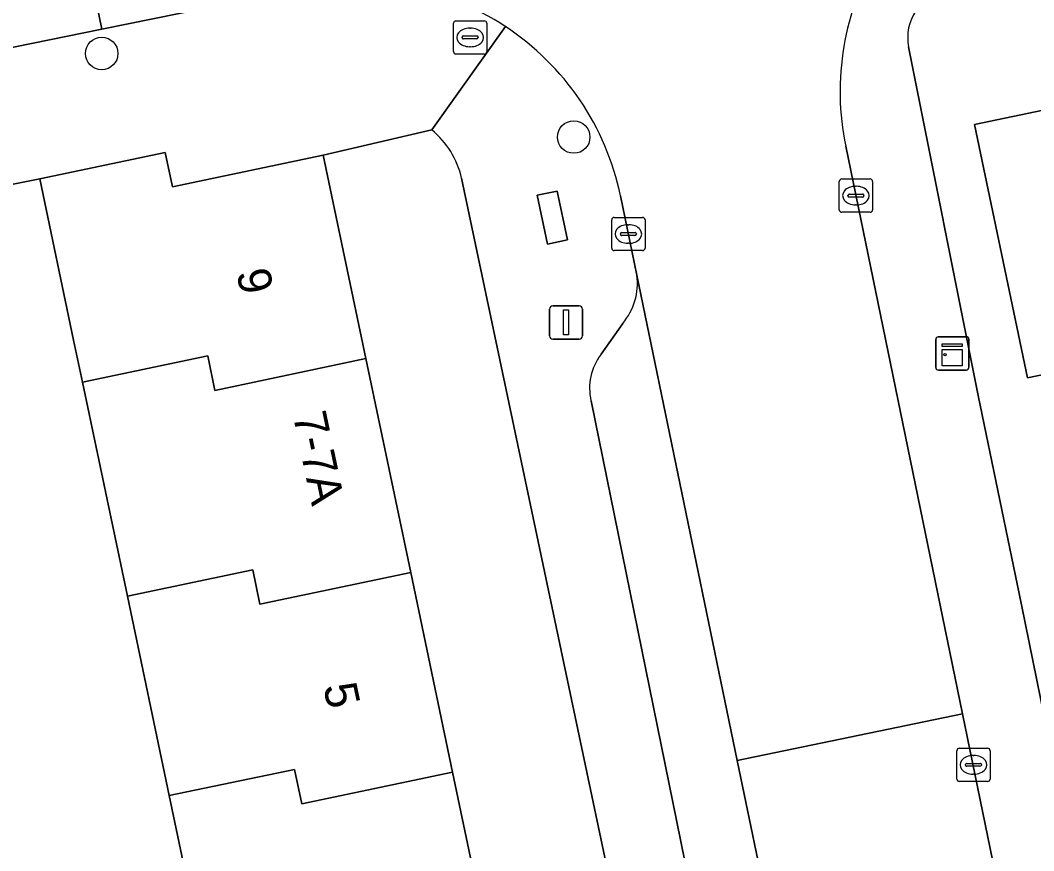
# Model space of a CAD drawing. Extents: x 162989 to 165008, y 383432 to 384338.
# Drawn here: x 164007.32 to 164037.81, y 384128.72 to 384153.7 of the extents above; entities that cross this region are included whole.
import ezdxf

# ---------------------------------------------------------------- set-up
doc = ezdxf.new("R2010")
doc.units = 0
for name, color, linetype in [('IMGEO_Boom', 7, 'Continuous'), ('IMGEO_Brandkraan', 7, 'Continuous'), ('IMGEO_Erf', 7, 'Continuous'), ('IMGEO_Kast', 7, 'Continuous'), ('IMGEO_Kolk', 7, 'Continuous'), ('IMGEO_Lichtmast', 7, 'Continuous'), ('IMGEO_Muur', 7, 'Continuous'), ('IMGEO_Pand', 7, 'Continuous'), ('IMGEO_Pand_nummerreeks', 7, 'Continuous'), ('IMGEO_Parkeervlak_open', 7, 'Continuous'), ('IMGEO_Rijbaan_lokaal_gesloten', 7, 'Continuous'), ('IMGEO_Rijbaan_lokaal_open', 7, 'Continuous'), ('IMGEO_Terreindeel_gesloten', 7, 'Continuous'), ('IMGEO_Voetpad_open', 7, 'Continuous')]:
    doc.layers.add(name, color=color, linetype=linetype)

msp = doc.modelspace()

# ---------------------------------------------------------------- linework, layer by layer
at = {"layer": 'IMGEO_Boom'}
for centre in [(164009.767, 384152.704), (164023.967, 384150.191)]:
    msp.add_circle(centre, 0.489, dxfattribs=at)
at = {"layer": 'IMGEO_Brandkraan'}
for p, q in [((164020.35, 384152.761), (164020.35, 384153.613)), ((164020.425, 384153.687), (164021.277, 384153.687)), ((164021.351, 384153.613), (164021.351, 384152.761)), ((164020.838, 384153.467), (164020.863, 384153.467)), ((164020.609, 384153.181), (164020.609, 384153.193)), ((164021.047, 384153.144), (164020.649, 384153.144)), ((164020.652, 384153.23), (164021.05, 384153.23)), ((164021.093, 384153.193), (164021.093, 384153.181)), ((164020.861, 384152.907), (164020.836, 384152.907)), ((164021.277, 384152.687), (164020.425, 384152.687))]:
    msp.add_line(p, q, dxfattribs=at)
for points in [[(164020.35, 384152.761), (164020.35, 384153.613)], [(164020.425, 384153.687), (164021.277, 384153.687)], [(164021.351, 384153.613), (164021.351, 384152.761)], [(164021.277, 384152.687), (164020.425, 384152.687)]]:
    msp.add_lwpolyline(points, dxfattribs=at)
for centre, radius, start, end in [((164020.427, 384153.611), 0.0765, 91.552, 178.448), ((164020.427, 384153.611), 0.0765, 91.552, 178.448), ((164021.275, 384153.611), 0.0765, 1.552, 88.448), ((164021.275, 384153.611), 0.0765, 1.552, 88.448), ((164020.649, 384153.19), 0.0403, 85.8775, 175.7526), ((164020.646, 384153.18), 0.0366, 178.938, 274.7102), ((164021.05, 384153.187), 0.043, 264.8664, 352.4533), ((164021.054, 384153.192), 0.0386, 1.7309, 96.639), ((164020.427, 384152.763), 0.0765, 181.552, 268.448), ((164020.427, 384152.763), 0.0765, 181.552, 268.448), ((164021.275, 384152.763), 0.0765, 271.552, 358.448), ((164021.275, 384152.763), 0.0765, 271.552, 358.448)]:
    msp.add_arc(centre, radius, start, end, dxfattribs=at)
for centre, major_axis, ratio, start_param, end_param in [((164020.837, 384153.187), (-0.387, 0.002), 0.722429, 4.712389, 7.853982), ((164020.862, 384153.187), (-0.39, 0.002), 0.717154, 1.570796, 4.712389)]:
    msp.add_ellipse(centre, major_axis=major_axis, ratio=ratio, start_param=start_param, end_param=end_param, dxfattribs=at)
at = {"layer": 'IMGEO_Erf'}
for points in [[(164034.043, 384152.9), (164036.135, 384142.418), (164037.434, 384136.117), (164041.007, 384118.587), (164041.87, 384118.763), (164042.404, 384118.872), (164041.526, 384123.17), (164050.28, 384124.959), (164051.105, 384120.919), (164051.158, 384120.661), (164056.588, 384122.039), (164056.003, 384124.847), (164060.842, 384126.009), (164061.512, 384123.221), (164109.536, 384134.694), (164108.928, 384137.405)], [(164019.701, 384150.405), (164016.428, 384149.643), (164017.712, 384143.525), (164019.063, 384137.091), (164020.322, 384131.09), (164021.685, 384124.597), (164022.963, 384118.507), (164018.07, 384117.48), (164017.907, 384117.446), (164017.705, 384118.409), (164014.454, 384117.726), (164013.161, 384123.887)], [(164013.161, 384123.887), (164011.798, 384130.38), (164010.539, 384136.381), (164009.189, 384142.815), (164008.923, 384144.081), (164007.904, 384148.934), (164000, 384147.347), (163999.101, 384147.166), (164000, 384142.893), (164000.229, 384141.803), (163997.626, 384141.255), (163997.801, 384140.423), (163998.042, 384139.279), (164000.645, 384139.827), (164001.757, 384134.541), (164002.827, 384129.454), (164000.224, 384128.906), (164000.415, 384127.995)], [(164027.323, 384117.074), (164020.594, 384148.951)]]:
    msp.add_lwpolyline(points, dxfattribs=at)
msp.add_lwpolyline([(164044.525, 384141.974), (164041.875, 384141.422), (164041.394, 384143.733), (164037.615, 384142.946), (164036.029, 384150.572), (164042.458, 384151.91)], close=True, dxfattribs=at)
for centre, radius, start, end in [((164035.46, 384153.184), 1.446, 101.5068, 191.3466), ((164017.992, 384148.354), 2.669, 12.9149, 50.199)]:
    msp.add_arc(centre, radius, start, end, dxfattribs=at)
at = {"layer": 'IMGEO_Kast'}
for p, q in [((164034.933, 384144.183), (164035.774, 384144.183)), ((164035.774, 384144.183), (164034.933, 384144.183)), ((164034.858, 384143.258), (164034.858, 384144.099)), ((164034.858, 384144.099), (164034.858, 384143.258)), ((164035.858, 384144.108), (164035.858, 384143.267)), ((164035.858, 384143.267), (164035.858, 384144.108)), ((164035.783, 384143.183), (164034.942, 384143.183)), ((164034.942, 384143.183), (164035.783, 384143.183))]:
    msp.add_line(p, q, dxfattribs=at)
for points in [[(164035.053, 384143.973), (164035.653, 384143.973), (164035.653, 384143.888), (164035.053, 384143.888), (164035.053, 384143.973)], [(164035.053, 384143.798), (164035.653, 384143.798), (164035.653, 384143.309), (164035.053, 384143.309), (164035.053, 384143.798)]]:
    msp.add_lwpolyline(points, dxfattribs=at)
msp.add_circle((164035.137, 384143.647), 0.0377, dxfattribs=at)
for centre, start, end in [((164034.936, 384144.105), 92.4484, 184.2845), ((164034.936, 384144.105), 92.4484, 184.2845), ((164035.78, 384144.105), 2.4484, 94.2845), ((164035.78, 384144.105), 2.4484, 94.2845), ((164034.936, 384143.261), 182.4484, 274.2845), ((164034.936, 384143.261), 182.4484, 274.2845), ((164035.78, 384143.261), 272.4484, 4.2845), ((164035.78, 384143.261), 272.4484, 4.2845)]:
    msp.add_arc(centre, 0.0779, start, end, dxfattribs=at)
at = {"layer": 'IMGEO_Kolk'}
for p, q in [((164031.956, 384148.003), (164031.956, 384148.855)), ((164032.031, 384148.929), (164032.883, 384148.929)), ((164032.957, 384148.855), (164032.957, 384148.003)), ((164032.215, 384148.423), (164032.215, 384148.435)), ((164032.258, 384148.472), (164032.656, 384148.472)), ((164032.444, 384148.709), (164032.469, 384148.709)), ((164032.699, 384148.435), (164032.699, 384148.423)), ((164032.653, 384148.386), (164032.255, 384148.386)), ((164032.467, 384148.149), (164032.442, 384148.149)), ((164032.883, 384147.929), (164032.031, 384147.929)), ((164025.111, 384146.848), (164025.111, 384147.7)), ((164025.186, 384147.774), (164026.038, 384147.774)), ((164025.599, 384147.554), (164025.624, 384147.554)), ((164026.112, 384147.7), (164026.112, 384146.848)), ((164025.37, 384147.268), (164025.37, 384147.28)), ((164025.808, 384147.231), (164025.41, 384147.231)), ((164025.413, 384147.317), (164025.811, 384147.317)), ((164025.854, 384147.28), (164025.854, 384147.268)), ((164025.622, 384146.994), (164025.597, 384146.994)), ((164026.038, 384146.774), (164025.186, 384146.774)), ((164035.492, 384130.881), (164035.492, 384131.733)), ((164035.567, 384131.807), (164036.419, 384131.807)), ((164036.493, 384131.733), (164036.493, 384130.881)), ((164035.794, 384131.35), (164036.192, 384131.35)), ((164035.98, 384131.587), (164036.005, 384131.587)), ((164035.751, 384131.301), (164035.751, 384131.313)), ((164036.189, 384131.264), (164035.791, 384131.264)), ((164036.235, 384131.313), (164036.235, 384131.301)), ((164036.419, 384130.807), (164035.567, 384130.807)), ((164036.003, 384131.027), (164035.978, 384131.027))]:
    msp.add_line(p, q, dxfattribs=at)
for points in [[(164031.956, 384148.003), (164031.956, 384148.855)], [(164032.031, 384148.929), (164032.883, 384148.929)], [(164032.957, 384148.855), (164032.957, 384148.003)], [(164032.883, 384147.929), (164032.031, 384147.929)], [(164025.111, 384146.848), (164025.111, 384147.7)], [(164025.186, 384147.774), (164026.038, 384147.774)], [(164026.112, 384147.7), (164026.112, 384146.848)], [(164026.038, 384146.774), (164025.186, 384146.774)], [(164035.492, 384130.881), (164035.492, 384131.733)], [(164035.567, 384131.807), (164036.419, 384131.807)], [(164036.493, 384131.733), (164036.493, 384130.881)], [(164036.419, 384130.807), (164035.567, 384130.807)]]:
    msp.add_lwpolyline(points, dxfattribs=at)
for centre, radius, start, end in [((164032.033, 384148.853), 0.0765, 91.552, 178.448), ((164032.033, 384148.853), 0.0765, 91.552, 178.448), ((164032.881, 384148.853), 0.0765, 1.552, 88.448), ((164032.881, 384148.853), 0.0765, 1.552, 88.448), ((164032.255, 384148.432), 0.0403, 85.8775, 175.7526), ((164032.252, 384148.422), 0.0366, 178.938, 274.7102), ((164032.656, 384148.429), 0.043, 264.8664, 352.4533), ((164032.66, 384148.434), 0.0386, 1.7309, 96.639), ((164032.033, 384148.005), 0.0765, 181.552, 268.448), ((164032.033, 384148.005), 0.0765, 181.552, 268.448), ((164032.881, 384148.005), 0.0765, 271.552, 358.448), ((164032.881, 384148.005), 0.0765, 271.552, 358.448), ((164025.188, 384147.698), 0.0765, 91.552, 178.448), ((164025.188, 384147.698), 0.0765, 91.552, 178.448), ((164026.036, 384147.698), 0.0765, 1.552, 88.448), ((164026.036, 384147.698), 0.0765, 1.552, 88.448), ((164025.41, 384147.277), 0.0403, 85.8775, 175.7526), ((164025.407, 384147.267), 0.0366, 178.938, 274.7102), ((164025.811, 384147.274), 0.043, 264.8664, 352.4533), ((164025.815, 384147.279), 0.0386, 1.7309, 96.639), ((164025.188, 384146.85), 0.0765, 181.552, 268.448), ((164025.188, 384146.85), 0.0765, 181.552, 268.448), ((164026.036, 384146.85), 0.0765, 271.552, 358.448), ((164026.036, 384146.85), 0.0765, 271.552, 358.448), ((164035.569, 384131.731), 0.0765, 91.552, 178.448), ((164035.569, 384131.731), 0.0765, 91.552, 178.448), ((164036.417, 384131.731), 0.0765, 1.552, 88.448), ((164036.417, 384131.731), 0.0765, 1.552, 88.448), ((164035.791, 384131.31), 0.0403, 85.8775, 175.7526), ((164036.196, 384131.312), 0.0386, 1.7309, 96.639), ((164035.788, 384131.3), 0.0366, 178.938, 274.7102), ((164036.192, 384131.307), 0.043, 264.8664, 352.4533), ((164035.569, 384130.883), 0.0765, 181.552, 268.448), ((164035.569, 384130.883), 0.0765, 181.552, 268.448), ((164036.417, 384130.883), 0.0765, 271.552, 358.448), ((164036.417, 384130.883), 0.0765, 271.552, 358.448)]:
    msp.add_arc(centre, radius, start, end, dxfattribs=at)
for centre, major_axis, ratio, start_param, end_param in [((164032.443, 384148.429), (-0.387, 0.002), 0.722429, 4.712389, 7.853982), ((164032.468, 384148.429), (-0.39, 0.002), 0.717154, 1.570796, 4.712389), ((164025.598, 384147.274), (-0.387, 0.002), 0.722429, 4.712389, 7.853982), ((164025.623, 384147.274), (-0.39, 0.002), 0.717154, 1.570796, 4.712389), ((164035.979, 384131.307), (-0.387, 0.002), 0.722429, 4.712389, 7.853982), ((164036.004, 384131.307), (-0.39, 0.002), 0.717154, 1.570796, 4.712389)]:
    msp.add_ellipse(centre, major_axis=major_axis, ratio=ratio, start_param=start_param, end_param=end_param, dxfattribs=at)
at = {"layer": 'IMGEO_Lichtmast'}
for p, q in [((164023.338, 384145.114), (164024.128, 384145.114)), ((164024.128, 384145.114), (164023.338, 384145.114)), ((164023.238, 384144.214), (164023.238, 384145.014)), ((164023.238, 384145.014), (164023.238, 384144.214)), ((164024.228, 384145.014), (164024.228, 384144.214)), ((164024.228, 384144.214), (164024.228, 384145.014)), ((164024.128, 384144.114), (164023.338, 384144.114)), ((164023.338, 384144.114), (164024.128, 384144.114))]:
    msp.add_line(p, q, dxfattribs=at)
msp.add_lwpolyline([(164023.658, 384144.989), (164023.808, 384144.989), (164023.808, 384144.239), (164023.658, 384144.239), (164023.658, 384144.989)], dxfattribs=at)
for centre, start, end in [((164023.338, 384145.014), 90, 180), ((164023.338, 384145.014), 90, 180), ((164024.128, 384145.014), 0, 90), ((164024.128, 384145.014), 360, 90), ((164023.338, 384144.214), 180, 270), ((164023.338, 384144.214), 180, 270), ((164024.128, 384144.214), 270, 0), ((164024.128, 384144.214), 270, 0)]:
    msp.add_arc(centre, 0.1, start, end, dxfattribs=at)
at = {"layer": 'IMGEO_Muur'}
msp.add_lwpolyline([(164037.434, 384136.117), (164036.135, 384142.418)], dxfattribs=at)
at = {"layer": 'IMGEO_Pand'}
for points in [[(164044.525, 384141.974), (164042.458, 384151.91), (164036.029, 384150.572), (164037.615, 384142.946), (164041.394, 384143.733), (164041.875, 384141.422)], [(164017.712, 384143.525), (164016.428, 384149.643), (164011.892, 384148.691), (164011.675, 384149.725), (164007.904, 384148.934), (164008.923, 384144.081), (164009.189, 384142.815), (164012.959, 384143.605), (164013.174, 384142.57)], [(164017.712, 384143.525), (164013.174, 384142.57), (164012.959, 384143.605), (164009.189, 384142.815), (164010.539, 384136.381), (164014.309, 384137.171), (164014.524, 384136.136), (164019.063, 384137.091)], [(164010.539, 384136.381), (164011.798, 384130.38), (164015.569, 384131.17), (164015.784, 384130.135), (164020.322, 384131.09), (164019.063, 384137.091), (164014.524, 384136.136), (164014.309, 384137.171)], [(164011.798, 384130.38), (164013.161, 384123.887), (164016.932, 384124.677), (164017.147, 384123.642), (164021.685, 384124.597), (164020.322, 384131.09), (164015.784, 384130.135), (164015.569, 384131.17)]]:
    msp.add_lwpolyline(points, close=True, dxfattribs=at)
at = {"layer": 'IMGEO_Parkeervlak_open'}
for points in [[(164033.803, 384100.521), (164034.628, 384099.987), (164035.685, 384098.569), (164029.875, 384126.661), (164028.886, 384131.44), (164025.868, 384146.033)], [(164025.44, 384144.583), (164024.792, 384143.656)], [(164024.487, 384142.259), (164028.948, 384120.376), (164029.683, 384116.774), (164032.737, 384101.791)]]:
    msp.add_lwpolyline(points, dxfattribs=at)
for centre, radius, start, end in [((164024.012, 384145.793), 1.871, 319.7284, 7.3813), ((164026.119, 384142.634), 1.675, 142.416, 192.9523)]:
    msp.add_arc(centre, radius, start, end, dxfattribs=at)
at = {"layer": 'IMGEO_Rijbaan_lokaal_gesloten'}
msp.add_lwpolyline([(163923.113, 384135.366), (163960.826, 384143.251), (163966.926, 384144.526), (163982.743, 384147.834), (163986.464, 384148.612), (163997.553, 384150.93), (164000, 384151.442), (164001.293, 384151.706), (164009.768, 384153.438), (164008.393, 384160.13), (164000, 384158.405), (163989.771, 384156.06), (163916.336, 384140.767), (163911.749, 384139.874), (163913.038, 384133.253), (163917.195, 384134.125)], close=True, dxfattribs=at)
at = {"layer": 'IMGEO_Rijbaan_lokaal_open'}
for points in [[(164013.045, 384161.087), (164008.393, 384160.13), (164009.768, 384153.438), (164014.422, 384154.39)], [(164035.66, 384132.841), (164028.886, 384131.44), (164029.875, 384126.661), (164036.643, 384128.061)]]:
    msp.add_lwpolyline(points, close=True, dxfattribs=at)
msp.add_lwpolyline([(164025.375, 384148.418), (164025.868, 384146.033), (164028.886, 384131.44), (164035.66, 384132.841), (164032.149, 384149.912)], dxfattribs=at)
for centre, radius, start, end in [((164040.164, 384151.565), 8.184, 149.3853, 191.655), ((164017.469, 384146.769), 8.076, 56.6447, 101.5084), ((164017.47, 384146.77), 8.075, 11.773, 56.6436)]:
    msp.add_arc(centre, radius, start, end, dxfattribs=at)
at = {"layer": 'IMGEO_Terreindeel_gesloten'}
msp.add_lwpolyline([(164023.465, 384148.566), (164022.869, 384148.44), (164023.178, 384146.973), (164023.775, 384147.099)], close=True, dxfattribs=at)
at = {"layer": 'IMGEO_Voetpad_open'}
for points in [[(164015.858, 384154.683), (164014.422, 384154.39), (164009.768, 384153.438), (164001.293, 384151.706), (164001.383, 384151.265), (163997.645, 384150.49), (163997.553, 384150.93), (163986.464, 384148.612), (163986.561, 384148.141), (163982.84, 384147.366), (163982.743, 384147.834), (163966.926, 384144.526), (163967.036, 384144.011), (163968.422, 384140.927), (163985.215, 384102.252), (163986.724, 384094.62), (163988.027, 384088.819)], [(163995.254, 384146.36), (163996.498, 384146.618), (163999.101, 384147.166), (164000, 384147.347), (164007.904, 384148.934), (164011.675, 384149.725), (164011.892, 384148.691), (164016.428, 384149.643), (164019.701, 384150.405), (164021.91, 384153.515)], [(164021.91, 384153.515), (164019.701, 384150.405)], [(164041.299, 384117.155), (164041.007, 384118.587), (164037.434, 384136.117), (164036.135, 384142.418), (164034.043, 384152.9)], [(164032.149, 384149.912), (164035.66, 384132.841), (164036.643, 384128.061), (164037.853, 384122.18), (164038.366, 384122.285), (164039.125, 384118.581), (164038.615, 384118.477), (164043.001, 384097.155)], [(164020.594, 384148.951), (164027.323, 384117.074), (164027.664, 384115.46), (164028.236, 384112.681), (164029.308, 384107.264), (164030.077, 384103.527), (164031.509, 384097.056)], [(164025.868, 384146.033), (164025.375, 384148.418)], [(164024.792, 384143.656), (164025.44, 384144.583)], [(164032.737, 384101.791), (164029.683, 384116.774), (164029.194, 384116.674), (164028.459, 384120.276), (164028.948, 384120.376), (164024.487, 384142.259)]]:
    msp.add_lwpolyline(points, dxfattribs=at)
msp.add_lwpolyline([(164022.869, 384148.44), (164023.465, 384148.566), (164023.775, 384147.099), (164023.178, 384146.973)], close=True, dxfattribs=at)
for centre, radius, start, end in [((164040.164, 384151.565), 8.184, 149.3853, 191.655), ((164017.469, 384146.769), 8.076, 56.6447, 101.5084), ((164035.46, 384153.184), 1.446, 101.5068, 191.3466), ((164017.47, 384146.77), 8.075, 11.773, 56.6436), ((164017.992, 384148.354), 2.669, 12.9149, 50.199), ((164024.012, 384145.793), 1.871, 319.7284, 7.3813), ((164026.119, 384142.634), 1.675, 142.416, 192.9523)]:
    msp.add_arc(centre, radius, start, end, dxfattribs=at)

# ---------------------------------------------------------------- texts
at = {"layer": 'IMGEO_Pand_nummerreeks'}
for s, rotation, p in [('9', 281.8535, (164013.815, 384146.126)), ('7-7A', 281.86, (164015.514, 384141.827)), ('5', 281.8535, (164016.429, 384133.671))]:
    msp.add_text(s, height=1, rotation=rotation, dxfattribs=at).set_placement(p)

doc.saveas('drawing.dxf')
